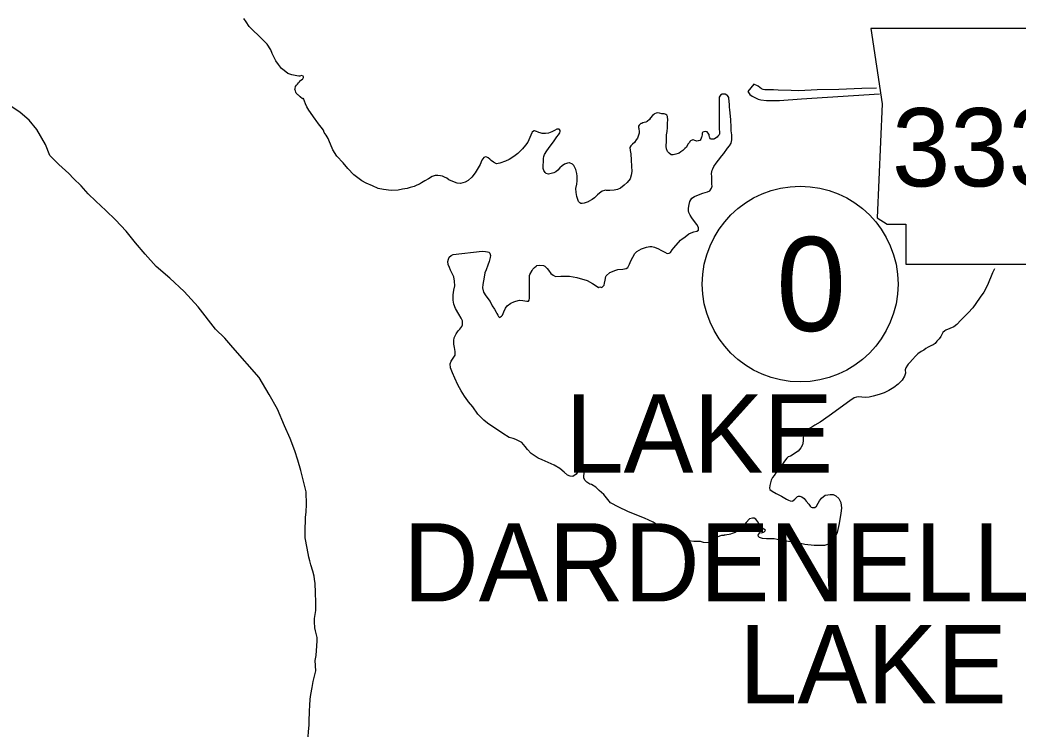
# Model space of a CAD drawing. Extents: x -83719 to 153526, y -11835 to 11446.
# Drawn here: x -2607.8 to -2383.4, y 1219.8 to 1380.6 of the extents above; entities that cross this region are included whole.
import ezdxf

# ---------------------------------------------------------------- set-up
doc = ezdxf.new("R2010")
doc.units = 0
for name, color, linetype in [('Level 2', 7, 'Continuous'), ('Level 21', 7, 'Continuous'), ('Level 27', 7, 'Continuous'), ('Level 9', 7, 'Continuous')]:
    doc.layers.add(name, color=color, linetype=linetype)

msp = doc.modelspace()

# ---------------------------------------------------------------- linework, layer by layer
at = {"layer": 'Level 2'}
msp.add_lwpolyline([(-2543.01, 1219.37), (-2542.95, 1220.61), (-2542.79, 1222.05), (-2542.78, 1222.75), (-2542.72, 1225.26), (-2542.66, 1226.46), (-2542.57, 1227.84), (-2542.4, 1228.95), (-2542.15, 1230.52), (-2541.89, 1231.84), (-2541.27, 1234.23), (-2541.44, 1236.56), (-2541.21, 1237.67), (-2541.11, 1239.85), (-2541.04, 1240.96), (-2541.03, 1241.73), (-2541.41, 1243.25), (-2541.5, 1243.92), (-2541.64, 1245.25), (-2541.6, 1246.02), (-2541.32, 1247.83), (-2541.3, 1248.4), (-2541.31, 1249.61), (-2541.41, 1251.84), (-2541.44, 1253.85), (-2541.6, 1254.81), (-2541.69, 1255.54), (-2541.96, 1256.61), (-2542.4, 1258.06), (-2542.66, 1258.96), (-2542.85, 1259.79), (-2543.28, 1261.81), (-2543.68, 1264.11), (-2543.73, 1265.48), (-2543.66, 1268.69), (-2543.47, 1269.97), (-2543.38, 1271.64), (-2543.47, 1274.51), (-2544.23, 1277.5), (-2544.68, 1279.25), (-2545.35, 1281.57), (-2546.02, 1283.69), (-2547.1, 1286.5), (-2548.32, 1289.31), (-2549.9, 1293.07), (-2551.83, 1296.35), (-2554.05, 1300.16), (-2559.98, 1306.96), (-2561.75, 1309.02), (-2563.87, 1311.09), (-2567.75, 1316.05), (-2570.93, 1319.56), (-2574.15, 1322.54), (-2577.22, 1325.12), (-2579.67, 1327.95), (-2581.85, 1330.49), (-2583.96, 1333.1), (-2586.37, 1335.64), (-2588.53, 1337.74), (-2590.76, 1339.81), (-2592.48, 1341.47), (-2594.1, 1343.32), (-2595.78, 1344.97), (-2596.84, 1346.05), (-2599.07, 1348.05), (-2601.1, 1350.13), (-2602.07, 1352.57), (-2604.07, 1355.92), (-2605.77, 1358.04), (-2607.79, 1359.78), (-2610.34, 1361.51)], dxfattribs=at)
msp.add_lwpolyline([(-2543.01, 1219.37), (-2542.95, 1220.61), (-2542.79, 1222.05), (-2542.78, 1222.75), (-2542.72, 1225.26), (-2542.66, 1226.46), (-2542.57, 1227.84), (-2542.4, 1228.95), (-2542.15, 1230.52), (-2541.89, 1231.84), (-2541.27, 1234.23), (-2541.44, 1236.56), (-2541.21, 1237.67), (-2541.11, 1239.85), (-2541.04, 1240.96), (-2541.03, 1241.73), (-2541.41, 1243.25), (-2541.5, 1243.92), (-2541.64, 1245.25), (-2541.6, 1246.02), (-2541.32, 1247.83), (-2541.3, 1248.4), (-2541.31, 1249.61), (-2541.41, 1251.84), (-2541.44, 1253.85), (-2541.6, 1254.81), (-2541.69, 1255.54), (-2541.96, 1256.61), (-2542.4, 1258.06), (-2542.66, 1258.96), (-2542.85, 1259.79), (-2543.28, 1261.81), (-2543.68, 1264.11), (-2543.73, 1265.48), (-2543.66, 1268.69), (-2543.47, 1269.97), (-2543.38, 1271.64), (-2543.47, 1274.51), (-2544.23, 1277.5), (-2544.68, 1279.25), (-2545.35, 1281.57), (-2546.02, 1283.69), (-2547.1, 1286.5), (-2548.32, 1289.31), (-2549.9, 1293.07), (-2551.83, 1296.35), (-2554.05, 1300.16), (-2559.98, 1306.96), (-2561.75, 1309.02), (-2563.87, 1311.09), (-2567.75, 1316.05), (-2570.93, 1319.56), (-2574.15, 1322.54), (-2577.22, 1325.12), (-2579.67, 1327.95), (-2581.85, 1330.49), (-2583.96, 1333.1), (-2586.37, 1335.64), (-2588.53, 1337.74), (-2590.76, 1339.81), (-2592.48, 1341.47), (-2594.1, 1343.32), (-2595.78, 1344.97), (-2596.84, 1346.05), (-2599.07, 1348.05), (-2601.1, 1350.13), (-2602.07, 1352.57), (-2604.07, 1355.92), (-2605.77, 1358.04), (-2607.79, 1359.78), (-2610.34, 1361.51)], dxfattribs=at)
at = {"layer": 'Level 21'}
msp.add_lwpolyline([(-2416.53, 1378.67), (-2413.99, 1361.75), (-2415.12, 1336.09), (-2412.86, 1334.68), (-2408.63, 1334.68), (-2408.63, 1325.66), (-2373.11, 1325.66), (-2371.41, 1329.33), (-2371.98, 1335.25), (-2371.13, 1342.01), (-2368.03, 1347.37), (-2366.06, 1351.32), (-2363.24, 1355.55), (-2361.55, 1360.06), (-2360.14, 1363.73), (-2357.6, 1366.83), (-2357.03, 1368.8), (-2358.16, 1370.21), (-2366.9, 1370.21), (-2364.93, 1374.16), (-2364.65, 1376.7), (-2365.82, 1378.64)], close=True, dxfattribs=at)
at = {"layer": 'Level 27'}
msp.add_circle((-2432.4, 1321.21), 22, dxfattribs=at)
at = {"layer": 'Level 9'}
for points in [[(-2544.09, 1362.95), (-2544.32, 1362.84), (-2544.83, 1363.29), (-2545.18, 1363.65), (-2545.32, 1363.78), (-2545.69, 1364.1), (-2545.83, 1364.33), (-2545.91, 1364.63), (-2546.02, 1364.93), (-2545.92, 1365.2), (-2545.87, 1365.6), (-2545.68, 1365.94), (-2545.49, 1366.08), (-2545.39, 1366.12), (-2545.2, 1366.46), (-2545.01, 1366.7), (-2544.81, 1366.87), (-2544.68, 1367.01), (-2544.32, 1367.25), (-2544.26, 1367.36), (-2544.16, 1367.46), (-2544.1, 1367.63), (-2544.11, 1367.76), (-2544.18, 1367.96), (-2544.52, 1368.12), (-2544.91, 1367.97), (-2545.14, 1367.96), (-2545.55, 1368.02), (-2546.68, 1368.22), (-2547.59, 1368.56), (-2548.41, 1369.23), (-2548.99, 1369.68), (-2549.69, 1370.6), (-2550.28, 1371.38), (-2550.7, 1372.17), (-2551.09, 1373.03), (-2551.42, 1373.86), (-2552.22, 1375.13), (-2553.18, 1376.01), (-2554.21, 1377.11), (-2555.41, 1378.18), (-2556.31, 1379.09), (-2557, 1380.13), (-2557.5, 1380.92)], [(-2415.26, 1365.25), (-2418.52, 1365.17), (-2423.71, 1364.95), (-2428.61, 1364.87), (-2432.73, 1364.67), (-2434.46, 1364.71), (-2437.33, 1364.76), (-2438.36, 1364.84), (-2439.09, 1364.86), (-2439.79, 1364.89), (-2440.36, 1364.88), (-2440.73, 1364.97), (-2441.13, 1365.13), (-2441.84, 1365.69), (-2442.81, 1366.17), (-2444.18, 1364.48)], [(-2444.18, 1364.48), (-2443.74, 1363.85), (-2443.2, 1363.46), (-2442.59, 1363.11), (-2441.82, 1362.75), (-2441.22, 1362.63), (-2439.95, 1362.48), (-2438.69, 1362.47), (-2437.02, 1362.5), (-2432.1, 1362.81), (-2414.57, 1363.97)], [(-2506.25, 1345.25), (-2507.04, 1344.47), (-2507.7, 1344.12), (-2508.23, 1343.95), (-2508.76, 1343.84), (-2509.49, 1343.89), (-2510.53, 1344.28), (-2511.37, 1344.66), (-2511.87, 1344.99), (-2512.37, 1345.22), (-2512.84, 1345.44), (-2513.25, 1345.57), (-2513.85, 1345.63), (-2514.48, 1345.58), (-2515.17, 1345.4), (-2516, 1344.89), (-2516.82, 1344.44), (-2517.55, 1343.93), (-2517.98, 1343.66), (-2518.57, 1343.41), (-2519.2, 1343.17), (-2520.09, 1342.89), (-2520.79, 1342.71), (-2521.85, 1342.53), (-2522.78, 1342.31), (-2524.38, 1342.22), (-2526.08, 1342.46), (-2527.28, 1342.7), (-2528.56, 1343.32), (-2529.96, 1343.89), (-2530.97, 1344.41), (-2532.76, 1345.78), (-2534.11, 1347.2), (-2535.16, 1348.42), (-2536.55, 1349.96), (-2537.51, 1351.38), (-2538, 1352.64), (-2538.21, 1353.17), (-2538.55, 1353.93), (-2538.96, 1354.66), (-2539.4, 1355.29), (-2539.61, 1355.78), (-2540.12, 1356.51), (-2540.67, 1357.24), (-2541.25, 1357.96), (-2541.42, 1358.29), (-2542.88, 1360.3), (-2543.36, 1361.03), (-2543.61, 1361.76), (-2543.85, 1362.29), (-2544.09, 1362.95)], [(-2468.04, 1329.15), (-2466.94, 1329.5), (-2466.21, 1329.62), (-2465.75, 1329.62), (-2465.14, 1329.47), (-2464.27, 1329.11), (-2463.74, 1328.82), (-2463.3, 1328.6), (-2462.8, 1328.34), (-2462.33, 1328.08), (-2461.83, 1328.15), (-2461.56, 1328.29), (-2461.17, 1328.93), (-2460.81, 1329.34), (-2459.31, 1331.1), (-2458.95, 1331.34), (-2458.56, 1331.61), (-2457.9, 1332.15), (-2457.47, 1332.46), (-2456.91, 1332.7), (-2456.28, 1332.95), (-2455.62, 1333.09), (-2455.25, 1333.33), (-2455.26, 1333.9), (-2455.61, 1334.56), (-2456.39, 1335.55), (-2456.76, 1336.08), (-2457.14, 1336.67), (-2457.42, 1337.3), (-2457.49, 1337.63), (-2457.5, 1338.3), (-2457.38, 1339.07), (-2457.19, 1339.74), (-2456.74, 1340.52), (-2456.18, 1340.89), (-2455.25, 1341.27), (-2454.32, 1341.62), (-2453.76, 1341.77), (-2453.23, 1341.94), (-2452.74, 1342.18), (-2452.31, 1342.76), (-2452.22, 1343.23), (-2452.23, 1343.63), (-2452.24, 1344.23), (-2452.28, 1344.89), (-2452.29, 1345.33), (-2452.3, 1346.06), (-2452.15, 1346.8), (-2452.05, 1347.13), (-2451.79, 1347.67), (-2451.31, 1348.41), (-2450.75, 1349.06), (-2450.03, 1350), (-2449.58, 1350.58), (-2448.73, 1351.73), (-2448.31, 1352.27), (-2447.95, 1352.91), (-2447.76, 1353.64), (-2447.78, 1354.78), (-2447.9, 1355.68), (-2447.95, 1356.98), (-2447.96, 1357.58), (-2448, 1358.18), (-2448.21, 1360.41), (-2448.28, 1361.01), (-2448.29, 1361.34), (-2448.37, 1362.48), (-2448.41, 1362.88), (-2448.41, 1362.91), (-2448.38, 1362.91), (-2448.41, 1362.91), (-2448.45, 1363.14), (-2448.56, 1363.34), (-2448.76, 1363.61), (-2448.89, 1363.7), (-2449.23, 1363.9), (-2449.5, 1363.93), (-2449.93, 1363.92), (-2450.32, 1363.68), (-2450.62, 1363.21), (-2450.65, 1361.34), (-2450.59, 1359.67), (-2450.58, 1358.67), (-2450.63, 1357.74), (-2450.61, 1356.93), (-2450.6, 1356.17), (-2450.55, 1355.27), (-2450.55, 1355), (-2450.64, 1354.73), (-2450.91, 1354.46), (-2451.07, 1354.22), (-2451.7, 1353.85), (-2451.83, 1353.81), (-2452.23, 1353.77), (-2452.39, 1353.8), (-2452.53, 1353.87), (-2452.73, 1354.06), (-2452.77, 1354.2), (-2452.8, 1354.33), (-2452.84, 1354.6), (-2452.84, 1354.8)], [(-2452.84, 1354.8), (-2453.18, 1355.19), (-2453.32, 1355.46), (-2453.62, 1355.48), (-2454.08, 1355.41), (-2454.25, 1355.37), (-2454.35, 1355.31), (-2454.41, 1355.14), (-2454.44, 1354.8), (-2454.53, 1354.37), (-2454.6, 1354.2), (-2454.66, 1353.97), (-2454.76, 1353.76), (-2454.89, 1353.53), (-2454.99, 1353.49), (-2455.28, 1353.39), (-2455.32, 1353.39), (-2455.61, 1353.32), (-2456.12, 1353.47), (-2456.48, 1353.6), (-2456.52, 1353.6), (-2456.68, 1353.57), (-2456.92, 1353.49), (-2457.05, 1353.43), (-2457.24, 1353.22), (-2457.31, 1353.05), (-2457.67, 1352.65), (-2457.96, 1351.98), (-2458.35, 1351.67), (-2458.78, 1351.26), (-2459.24, 1350.92), (-2459.6, 1350.65), (-2459.83, 1350.54), (-2460.36, 1350.4), (-2460.99, 1350.29), (-2461.42, 1350.28), (-2461.86, 1350.61), (-2462.2, 1351.01), (-2462.44, 1351.6), (-2462.52, 1352.14), (-2462.44, 1353.44), (-2462.45, 1354.24), (-2462.43, 1354.77), (-2462.27, 1355.48), (-2462.22, 1356.41), (-2462.26, 1356.78), (-2462.24, 1357.45), (-2462.18, 1358.05), (-2462.19, 1358.15), (-2462.19, 1358.35), (-2462.22, 1358.48), (-2462.26, 1358.91), (-2462.37, 1359.15), (-2462.57, 1359.31), (-2462.77, 1359.37), (-2463.01, 1359.47), (-2463.51, 1359.49), (-2464.01, 1359.59), (-2464.44, 1359.68), (-2464.81, 1359.61), (-2465.17, 1359.47), (-2465.33, 1359.33), (-2465.6, 1359.09), (-2466.05, 1358.59), (-2466.31, 1358.21), (-2466.81, 1357.77), (-2467.07, 1357.63), (-2467.47, 1357.53), (-2467.8, 1357.42), (-2468.03, 1357.32), (-2468.23, 1357.28), (-2468.39, 1357.15), (-2468.62, 1356.91), (-2468.72, 1356.67), (-2468.75, 1356.37), (-2468.71, 1356.17), (-2468.71, 1355.97), (-2468.6, 1355.64), (-2468.59, 1355.11), (-2468.72, 1354.67), (-2468.98, 1354.03), (-2469.24, 1353.63), (-2469.63, 1353.05), (-2470.12, 1352.65), (-2470.48, 1352.31), (-2470.67, 1351.87), (-2470.59, 1351.24), (-2470.48, 1350.5), (-2470.43, 1349.04), (-2470.3, 1347.74), (-2470.28, 1346.54), (-2470.4, 1345.67), (-2470.66, 1344.86), (-2471.28, 1344.05), (-2471.96, 1343.41), (-2472.82, 1342.76), (-2473.48, 1342.45), (-2474.24, 1342.33), (-2475.21, 1342.22), (-2475.61, 1342.21), (-2475.94, 1342.24)], [(-2475.94, 1342.24), (-2476.07, 1342.3), (-2476.37, 1342.23), (-2476.9, 1342.06), (-2477.53, 1341.65), (-2477.95, 1341.24), (-2478.61, 1340.56), (-2479.2, 1340.18), (-2479.96, 1339.74), (-2480.09, 1339.67), (-2480.29, 1339.6), (-2480.75, 1339.46), (-2480.99, 1339.42), (-2481.45, 1339.35), (-2481.75, 1339.34), (-2481.95, 1339.47), (-2482.23, 1339.8), (-2482.47, 1340.4), (-2482.64, 1340.9), (-2482.79, 1341.79), (-2482.81, 1342.69), (-2482.65, 1343.66), (-2482.57, 1344.4), (-2482.55, 1345.47), (-2482.63, 1346.07), (-2482.84, 1346.97), (-2483.19, 1347.69), (-2483.26, 1347.86), (-2483.59, 1348.15), (-2484.26, 1348.48), (-2484.36, 1348.48), (-2484.73, 1348.37), (-2485.36, 1348.13), (-2485.88, 1347.75), (-2486.41, 1347.34), (-2486.9, 1346.8), (-2487.36, 1346.46), (-2487.82, 1346.22), (-2488.39, 1346.04), (-2488.68, 1345.97), (-2489.02, 1345.93), (-2489.55, 1346.06), (-2489.72, 1346.32), (-2490.03, 1346.75), (-2490.17, 1347.15), (-2490.18, 1347.88), (-2490.13, 1348.72), (-2490.11, 1349.42), (-2490.05, 1349.85), (-2489.86, 1350.36), (-2489.4, 1351.13), (-2488.62, 1352.18), (-2487.87, 1353.16), (-2487.25, 1354.1), (-2487.12, 1354.3), (-2486.73, 1354.78), (-2486.57, 1354.95), (-2486.41, 1355.18), (-2486.34, 1355.48), (-2486.38, 1355.72), (-2486.48, 1355.92), (-2486.62, 1356.05), (-2486.79, 1356.04), (-2487.09, 1356.04), (-2487.61, 1355.7), (-2488.27, 1355.42), (-2488.97, 1355.14), (-2489.7, 1355.03), (-2490.43, 1355.02), (-2490.87, 1355.21), (-2491.13, 1355.31), (-2491.3, 1355.37), (-2491.7, 1355.53), (-2492.11, 1355.66), (-2492.31, 1355.65), (-2492.34, 1355.59), (-2492.63, 1355.38), (-2492.7, 1355.18), (-2493.6, 1353.1), (-2494.15, 1352.45), (-2494.84, 1351.64), (-2495.52, 1350.93), (-2495.92, 1350.52), (-2496.48, 1350.08), (-2497.04, 1349.7), (-2497.83, 1349.22), (-2498.69, 1348.84), (-2499.94, 1348.36), (-2500.67, 1348.24), (-2501.38, 1348.57), (-2501.85, 1348.96), (-2502.02, 1349.16), (-2502.19, 1349.29), (-2502.59, 1349.58), (-2502.89, 1349.71), (-2503.16, 1349.77), (-2503.53, 1349.66), (-2503.98, 1349.09), (-2504.33, 1348.05), (-2505.47, 1346.23), (-2506.25, 1345.25)], [(-2510.24, 1316.68), (-2510.39, 1317.58), (-2510.44, 1318.75), (-2510.26, 1319.85), (-2510.08, 1320.79), (-2510.09, 1321.86), (-2510.31, 1322.82), (-2511.03, 1324.31), (-2511.28, 1324.91), (-2511.52, 1325.57), (-2511.63, 1326.24), (-2511.51, 1326.78), (-2511.31, 1327.21), (-2510.89, 1327.62), (-2510.39, 1327.83), (-2503.88, 1328.57), (-2503.18, 1328.51), (-2502.71, 1328.45), (-2502.41, 1328.36), (-2502.18, 1328.16), (-2502.03, 1327.6), (-2502.13, 1327.16), (-2502.34, 1326.26), (-2502.63, 1325.45), (-2503.01, 1324.41), (-2503.27, 1323.74), (-2503.48, 1322.74), (-2503.6, 1321.93), (-2503.76, 1321.1), (-2503.85, 1320.36), (-2503.6, 1319.4), (-2503.05, 1318.54), (-2502.13, 1317.28), (-2501.62, 1316.33), (-2501.14, 1315.53), (-2500.73, 1314.87), (-2500.59, 1314.57), (-2500.38, 1314.18), (-2500.21, 1313.91), (-2500.01, 1313.71), (-2499.81, 1313.82), (-2499.58, 1313.96), (-2499.35, 1314.23), (-2499.06, 1314.93), (-2498.64, 1315.77), (-2498.25, 1316.28), (-2497.43, 1316.93), (-2496.77, 1317.2), (-2496.34, 1317.35), (-2495.51, 1317.56), (-2494.74, 1317.5), (-2494.31, 1317.41), (-2493.87, 1317.32), (-2493.48, 1317.39), (-2493.35, 1317.56), (-2493.29, 1318.03), (-2493.28, 1319.4), (-2493.29, 1320.2), (-2493.28, 1321.77), (-2493.24, 1323.14), (-2493.17, 1323.37), (-2492.69, 1324.28), (-2492.5, 1324.55), (-2492.1, 1324.89), (-2491.74, 1325.26), (-2491.61, 1325.4), (-2491.11, 1325.47), (-2490.14, 1325.36), (-2489.81, 1325.23), (-2489.27, 1324.67), (-2489, 1324.34), (-2488.48, 1323.55), (-2487.91, 1323.22), (-2487.38, 1322.93), (-2486.24, 1322.95), (-2485.11, 1323), (-2484.25, 1322.98), (-2482.61, 1322.67), (-2480.3, 1321.98), (-2479.06, 1321.3), (-2478.72, 1321.07), (-2477.78, 1320.45), (-2477.42, 1320.56), (-2477.01, 1320.46), (-2476.69, 1320.7), (-2476.46, 1320.97), (-2476.36, 1321.41), (-2476.28, 1322.11), (-2476.06, 1322.92), (-2476.03, 1323.05), (-2475.21, 1323.83), (-2473.88, 1324.35), (-2473.39, 1324.49), (-2472.29, 1324.58), (-2471.56, 1324.69), (-2471.16, 1324.96), (-2470.74, 1325.67), (-2470.45, 1326.41), (-2469.58, 1328.09), (-2469.16, 1328.5), (-2468.04, 1329.15)], [(-2388.71, 1324.63), (-2389.12, 1323.73), (-2390.27, 1320.94), (-2391.11, 1319.39), (-2391.96, 1318.25), (-2392.9, 1316.8), (-2393.55, 1315.85), (-2394.59, 1314.73), (-2396.3, 1313.07), (-2397.18, 1312.09), (-2397.87, 1311.61), (-2398.73, 1311.19), (-2399.66, 1310.81), (-2399.85, 1310.68), (-2400.31, 1310.3), (-2400.8, 1309.39), (-2401.16, 1308.89), (-2401.65, 1308.34), (-2402.07, 1307.84), (-2402.53, 1307.53), (-2403, 1307.32), (-2403.59, 1307.01), (-2404.15, 1306.7), (-2404.61, 1306.36), (-2405.17, 1306.02), (-2405.93, 1305.5), (-2406.45, 1304.96), (-2407.11, 1304.25), (-2407.73, 1303.54), (-2408.12, 1303.17), (-2408.28, 1303), (-2408.67, 1302.39), (-2408.77, 1301.89), (-2408.75, 1301.15), (-2408.94, 1300.52), (-2409.49, 1299.57), (-2410.34, 1298.69), (-2411.33, 1297.94), (-2412.45, 1297.29), (-2413.54, 1296.74), (-2414.67, 1296.38), (-2415.99, 1296.03), (-2416.92, 1295.78), (-2417.72, 1295.73)], [(-2442.71, 1268.56), (-2443.11, 1268.59), (-2443.77, 1268.38), (-2444.56, 1267.6), (-2445.31, 1266.72), (-2446.26, 1265.84), (-2446.98, 1265.36), (-2447.68, 1265.08), (-2448.04, 1264.94), (-2448.37, 1264.87), (-2448.91, 1264.79), (-2449.24, 1264.75), (-2449.47, 1264.72), (-2449.5, 1264.72), (-2449.6, 1264.68), (-2450.07, 1264.64), (-2450.53, 1264.53), (-2451.03, 1264.26), (-2451.42, 1263.82), (-2452.14, 1263.17), (-2452.94, 1263.02), (-2454.14, 1263.1), (-2454.81, 1263.29), (-2455.67, 1263.35), (-2456.34, 1263.3), (-2457.44, 1263.45), (-2458.68, 1263.73), (-2463.41, 1266.32), (-2465.43, 1267.63), (-2467.38, 1268.53), (-2469.15, 1269.23), (-2471.13, 1270.07), (-2473.18, 1271), (-2475.02, 1272.04), (-2476.52, 1273.85), (-2477.57, 1274.8), (-2478.38, 1275.52), (-2479.29, 1276.14), (-2479.69, 1276.24), (-2480.36, 1276.63), (-2480.73, 1277.05), (-2481.01, 1277.58), (-2481.01, 1278.08), (-2480.99, 1278.58), (-2480.96, 1278.95), (-2481.01, 1279.59), (-2481.11, 1279.85), (-2481.28, 1280.02), (-2481.58, 1279.94), (-2481.81, 1279.77), (-2482.1, 1279.37), (-2482.3, 1279.1), (-2482.75, 1278.46), (-2483.51, 1277.94), (-2484.14, 1277.97), (-2484.68, 1278.26), (-2485.49, 1278.88), (-2486.47, 1279.7), (-2487.71, 1280.48), (-2490.39, 1281.64), (-2491.3, 1282.05), (-2492.91, 1283.1), (-2493.73, 1283.98), (-2494.21, 1284.68), (-2494.99, 1285.6), (-2496.36, 1286.24), (-2496.96, 1286.47), (-2497.8, 1286.69), (-2499.25, 1287.6), (-2502.68, 1289.94), (-2503.56, 1290.6), (-2504.91, 1291.91), (-2506, 1293.59), (-2506.95, 1294.71), (-2507.09, 1294.98), (-2507.87, 1296), (-2508.66, 1297.22), (-2509.41, 1298.51), (-2510.07, 1300.07), (-2510.59, 1301.26), (-2511.01, 1302.36), (-2511.09, 1303.26), (-2510.87, 1303.86), (-2510.31, 1304.77), (-2509.99, 1305.21), (-2509.94, 1306.01), (-2510.15, 1306.94), (-2510.3, 1307.67), (-2510.31, 1308.51), (-2510.19, 1309.08), (-2510.06, 1309.41), (-2509.73, 1309.99), (-2509.28, 1310.66), (-2508.92, 1311.07), (-2508.46, 1311.67), (-2508.34, 1312.04), (-2508.35, 1312.94), (-2508.63, 1313.54), (-2509.14, 1314.43), (-2509.89, 1315.69), (-2510.24, 1316.68)], [(-2417.72, 1295.73), (-2418.55, 1295.79), (-2419.32, 1295.84), (-2419.75, 1295.77), (-2420.25, 1295.59), (-2421.27, 1294.98), (-2425.87, 1291.56), (-2427.88, 1290.13), (-2429.07, 1289.48), (-2430.02, 1288.89), (-2430.58, 1288.48), (-2430.88, 1288.21), (-2431.34, 1287.84), (-2431.47, 1287.6), (-2431.69, 1286.7), (-2431.74, 1285.86), (-2431.89, 1285.02), (-2432.25, 1284.35), (-2432.84, 1283.64), (-2434.61, 1282.51), (-2435.11, 1282.34), (-2435.41, 1282.06), (-2435.7, 1281.66), (-2436.09, 1281.12), (-2436.61, 1280.38), (-2437.23, 1279.57), (-2437.85, 1278.72), (-2438.27, 1278.15), (-2438.63, 1277.71), (-2438.95, 1277.1), (-2439.08, 1276.5), (-2439.23, 1275.89), (-2439.26, 1275.33), (-2439.19, 1274.99), (-2438.68, 1274.6), (-2437.81, 1274.12), (-2436.63, 1273.53), (-2435.45, 1272.85), (-2435.02, 1272.63), (-2434.68, 1272.47), (-2434.22, 1272.37), (-2434.02, 1272.44), (-2433.62, 1272.85), (-2433.26, 1273.22), (-2433, 1273.46), (-2432.77, 1273.53), (-2432.47, 1273.54), (-2432.03, 1273.34), (-2431.5, 1272.98), (-2431.02, 1272.39), (-2430.48, 1271.73), (-2430.17, 1271.27), (-2429.9, 1271.07), (-2429.7, 1270.98), (-2429.13, 1270.95), (-2428.74, 1271.29), (-2428.32, 1271.93), (-2428.02, 1272.44), (-2427.6, 1273.08), (-2426.78, 1273.73), (-2426.18, 1273.84), (-2425.62, 1273.91), (-2424.99, 1273.89), (-2424.38, 1273.6), (-2423.67, 1272.95), (-2423.26, 1272.12), (-2423.07, 1270.79), (-2423.29, 1269.68), (-2423.65, 1267.34), (-2424.08, 1265.33), (-2424.5, 1264.36), (-2424.85, 1263.62), (-2425.04, 1263.11), (-2425.47, 1262.84), (-2426.03, 1262.69), (-2426.93, 1262.38), (-2427.89, 1262.43), (-2429.23, 1262.44), (-2431.36, 1262.64), (-2433, 1263.05), (-2434.27, 1263.26), (-2435.8, 1263.37), (-2436.93, 1263.59), (-2438.24, 1263.9), (-2439.3, 1263.88), (-2440, 1263.9), (-2440.87, 1263.99), (-2441.51, 1264.21), (-2441.74, 1264.47), (-2441.85, 1264.77), (-2441.49, 1265.35), (-2440.99, 1265.29), (-2440.49, 1265.46), (-2440.26, 1265.7), (-2440.2, 1265.9), (-2440.54, 1266.1), (-2441.01, 1266.52), (-2441.52, 1267.08), (-2441.9, 1267.74), (-2442.34, 1268.3), (-2442.71, 1268.56)]]:
    msp.add_lwpolyline(points, dxfattribs=at)

# ---------------------------------------------------------------- texts
at = {"layer": 'Level 21'}
msp.add_text('333', height=17.6, dxfattribs=at).set_placement((-2411.76, 1343.16))
at = {"layer": 'Level 27'}
msp.add_text('0', height=21.12, dxfattribs=at).set_placement((-2437.79, 1310.65))
at = {"layer": 'Level 9'}
for s, p in [('LAKE', (-2485.18, 1278.82)), ('DARDENELLE', (-2521.68, 1249.83)), ('LAKE', (-2446.11, 1226.91))]:
    msp.add_text(s, height=17.6, dxfattribs=at).set_placement(p)

doc.saveas('drawing.dxf')
